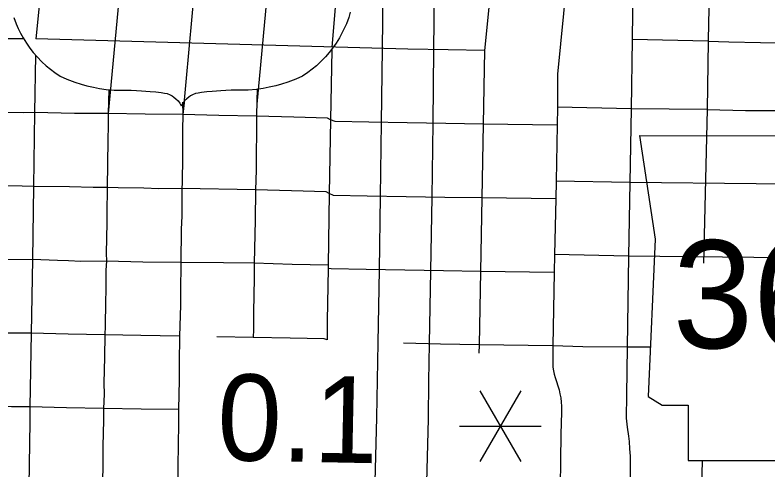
# Model space of a CAD drawing. Extents: x -19 to 366, y -4 to 359.
# Drawn here: x 154.506 to 155.203, y 189.879 to 190.301 of the extents above; entities that cross this region are included whole.
import ezdxf

# ---------------------------------------------------------------- set-up
doc = ezdxf.new("R2010")
doc.units = 0
for name, color, linetype in [('Level 15', 7, 'Continuous'), ('Level 21', 7, 'Continuous'), ('Level 22', 7, 'Continuous'), ('Level 33', 7, 'Continuous'), ('Level 48', 7, 'Continuous'), ('Level 60', 7, 'Continuous')]:
    doc.layers.add(name, color=color, linetype=linetype)

msp = doc.modelspace()

# ---------------------------------------------------------------- linework, layer by layer
at = {"layer": 'Level 15'}
for p, q in [((154.84521, 190.20102), (154.84597, 190.26917)), ((154.89332, 190.26864), (154.89256, 190.20046)), ((154.89332, 190.26864), (154.89332, 190.26864)), ((154.84435, 190.13237), (154.84521, 190.20102)), ((154.89256, 190.20042), (154.8917, 190.13177)), ((154.89256, 190.20046), (154.89256, 190.20042)), ((154.84317, 190.06439), (154.84436, 190.13248)), ((154.84436, 190.13248), (154.84435, 190.13237)), ((154.8917, 190.13166), (154.89051, 190.06356)), ((154.8917, 190.13177), (154.8917, 190.13166)), ((154.84199, 189.9969), (154.84317, 190.06439)), ((154.89051, 190.06356), (154.88933, 189.99603)), ((154.89051, 190.06356), (154.89051, 190.06356)), ((154.88933, 189.99603), (154.88933, 189.99599)), ((154.88824, 189.92652), (154.88824, 189.9262))]:
    msp.add_line(p, q, dxfattribs=at)
for points in [[(154.84597, 190.26917), (154.84655, 190.32205), (154.84706, 190.34314), (154.85077, 190.37369)], [(154.89777, 190.36798), (154.89434, 190.33971), (154.89389, 190.32122), (154.89332, 190.26864)], [(154.8409, 189.92742), (154.84132, 189.96209), (154.84199, 189.9969)], [(154.88933, 189.99599), (154.88867, 189.96135), (154.88824, 189.92652)], [(154.87863, 189.86562), (154.85315, 189.8661), (154.83938, 189.86796), (154.8409, 189.92742)], [(154.88824, 189.9262), (154.88672, 189.86717), (154.87863, 189.86562)]]:
    msp.add_lwpolyline(points, dxfattribs=at)
at = {"layer": 'Level 21'}
for p, q in [((155.08413, 190.18888), (155.09854, 190.09276)), ((155.09854, 190.09276), (155.09214, 189.94697)), ((155.09214, 189.94697), (155.10495, 189.93896)), ((155.10495, 189.93896), (155.12898, 189.93896)), ((155.12898, 189.93896), (155.12898, 189.88769)), ((155.12898, 189.88769), (155.33085, 189.88769))]:
    msp.add_line(p, q, dxfattribs=at)
msp.add_lwpolyline([(155.08413, 190.18888), (155.37226, 190.18874)], dxfattribs=at)
at = {"layer": 'Level 22'}
for points in [[(154.81624, 190.3032), (154.81474, 190.29838), (154.81257, 190.29254), (154.81071, 190.28824), (154.80855, 190.28383), (154.80617, 190.27949), (154.80308, 190.27451), (154.79989, 190.26993), (154.79681, 190.26595), (154.7933, 190.26187), (154.78876, 190.25717), (154.78492, 190.25361), (154.78096, 190.25029)], [(154.5047, 190.29838), (154.50687, 190.29254), (154.50873, 190.28824), (154.51089, 190.28383), (154.51327, 190.27949), (154.51636, 190.27451), (154.51955, 190.26993), (154.52264, 190.26595), (154.52614, 190.26187), (154.53068, 190.25717), (154.53452, 190.25361), (154.53848, 190.25029)], [(154.53848, 190.25029), (154.54259, 190.24718), (154.54753, 190.24396), (154.55374, 190.24118), (154.56099, 190.23839), (154.56692, 190.23647), (154.57225, 190.23499), (154.57828, 190.2336), (154.58393, 190.23256), (154.59002, 190.23172), (154.59768, 190.23106), (154.60355, 190.23086), (154.60856, 190.23088), (154.61344, 190.23083), (154.61833, 190.23068), (154.62296, 190.23045), (154.627, 190.23017), (154.63098, 190.22984), (154.63607, 190.22931), (154.64105, 190.22869), (154.64403, 190.22827), (154.6465, 190.22779), (154.64948, 190.22655), (154.65119, 190.22561), (154.65268, 190.22462), (154.65473, 190.22298), (154.65668, 190.22099), (154.65828, 190.21895), (154.65972, 190.21658)], [(154.78096, 190.25029), (154.77685, 190.24718), (154.77191, 190.24396), (154.76571, 190.24118), (154.75845, 190.23839), (154.75252, 190.23647), (154.7472, 190.23499), (154.74117, 190.2336), (154.73551, 190.23256), (154.72942, 190.23172), (154.72176, 190.23106), (154.7159, 190.23086), (154.71088, 190.23088), (154.706, 190.23083), (154.70112, 190.23068), (154.69649, 190.23045), (154.69245, 190.23017), (154.68847, 190.22984), (154.68338, 190.22931), (154.6784, 190.22869), (154.67541, 190.22827), (154.67294, 190.22779), (154.66996, 190.22655), (154.66825, 190.22561), (154.66676, 190.22462), (154.66471, 190.22298), (154.66276, 190.22099), (154.66116, 190.21895), (154.65972, 190.21658)]]:
    msp.add_lwpolyline(points, dxfattribs=at)
at = {"layer": 'Level 33'}
for points in [[(154.6297, 190.61124), (154.59206, 190.20925)], [(154.69733, 190.60216), (154.66115, 190.20825)], [(154.76458, 190.59302), (154.72959, 190.21802)], [(155.03866, 190.55526), (155.00801, 190.2457)], [(154.55278, 190.55249), (154.55155, 190.54217), (154.52508, 190.27845)], [(154.96715, 190.53871), (154.96728, 190.5351), (154.94047, 190.26762)], [(154.81389, 190.44867), (154.79903, 190.27086)], [(155.08875, 190.41028), (155.07903, 190.3441), (155.07856, 190.34082), (155.07791, 190.32784), (155.07734, 190.27794)], [(155.1578, 190.40124), (155.15288, 190.36861), (155.14979, 190.34592), (155.1491, 190.33905), (155.149, 190.33818), (155.1485, 190.33042), (155.14864, 190.3179), (155.14792, 190.29342), (155.14775, 190.27641)], [(154.51383, 190.27848), (154.49049, 190.27852)], [(154.86964, 190.2689), (154.52508, 190.27845)], [(155.07734, 190.27794), (155.07641, 190.21373)], [(155.14775, 190.27641), (155.07734, 190.27794)], [(155.14775, 190.27641), (155.14687, 190.21295)], [(155.14775, 190.27641), (155.16676, 190.27575), (155.19624, 190.27508), (155.21842, 190.27477)], [(154.79899, 190.26849), (154.7979, 190.20346)], [(154.9068, 190.26823), (154.86964, 190.2689)], [(154.94047, 190.26762), (154.9068, 190.26823)], [(154.94047, 190.26762), (154.93919, 190.19956)], [(154.52481, 190.26326), (154.52387, 190.2102)], [(155.00801, 190.2457), (155.00821, 190.21511)], [(154.5925, 190.23138), (154.59206, 190.20925)], [(154.72991, 190.23179), (154.72967, 190.22147), (154.72949, 190.20697)], [(154.66075, 190.21978), (154.66115, 190.20825)], [(154.66282, 190.22198), (154.66115, 190.20825)], [(155.00821, 190.21511), (155.00788, 190.19846)], [(155.07641, 190.21373), (155.00821, 190.21511)], [(155.07641, 190.21373), (155.07514, 190.14553)], [(155.14687, 190.21295), (155.07641, 190.21373)], [(155.14687, 190.21295), (155.14336, 190.07047)], [(155.14687, 190.21295), (155.18211, 190.21218), (155.21781, 190.21208)], [(154.52387, 190.2102), (154.51341, 190.20998), (154.49007, 190.21012)], [(154.52387, 190.2102), (154.52293, 190.14179)], [(154.59206, 190.20925), (154.56072, 190.20932), (154.52387, 190.2102)], [(154.59206, 190.20925), (154.59203, 190.19824), (154.59168, 190.18466), (154.59112, 190.14073)], [(154.62632, 190.20867), (154.59206, 190.20925)], [(154.66115, 190.20825), (154.62632, 190.20867)], [(154.66115, 190.20825), (154.66089, 190.1938), (154.66095, 190.1809), (154.66082, 190.16937), (154.66043, 190.14496), (154.66021, 190.13968)], [(154.69447, 190.20746), (154.66115, 190.20825)], [(154.72949, 190.20697), (154.69447, 190.20746)], [(154.72949, 190.20697), (154.72903, 190.15667), (154.72845, 190.13871)], [(154.76391, 190.20596), (154.72949, 190.20697)], [(154.7979, 190.20346), (154.79508, 190.20504), (154.76391, 190.20596)], [(154.7979, 190.20346), (154.79674, 190.13506)], [(154.83351, 190.20133), (154.80228, 190.20187), (154.7979, 190.20346)], [(154.86889, 190.20072), (154.83351, 190.20133)], [(154.90486, 190.20011), (154.86889, 190.20072)], [(154.93919, 190.19956), (154.90486, 190.20011)], [(154.93919, 190.19956), (154.93802, 190.13105)], [(155.00788, 190.19846), (154.93919, 190.19956)], [(155.00788, 190.19846), (155.00683, 190.14648)], [(154.52293, 190.14179), (154.51221, 190.14211), (154.48945, 190.14222)], [(155.00683, 190.14648), (155.00651, 190.13021)], [(155.07514, 190.14553), (155.00683, 190.14648)], [(155.07514, 190.14553), (155.07384, 190.07717)], [(155.42606, 190.14152), (155.07514, 190.14553)], [(154.52293, 190.14179), (154.52183, 190.07387)], [(154.55634, 190.14128), (154.52293, 190.14179)], [(154.59112, 190.14073), (154.57816, 190.14084), (154.55634, 190.14128)], [(154.59112, 190.14073), (154.59073, 190.11653), (154.59085, 190.10788), (154.59029, 190.07977), (154.59034, 190.07259)], [(154.62517, 190.14006), (154.60115, 190.14043), (154.59112, 190.14073)], [(154.66021, 190.13968), (154.63897, 190.1396), (154.62517, 190.14006)], [(154.66021, 190.13968), (154.66023, 190.11453), (154.65967, 190.10169), (154.65925, 190.07129)], [(154.72845, 190.13871), (154.66021, 190.13968)], [(154.72845, 190.13871), (154.72818, 190.1105), (154.72724, 190.07066)], [(154.76185, 190.13775), (154.72845, 190.13871)], [(154.79674, 190.13506), (154.79392, 190.13683), (154.76185, 190.13775)], [(154.79674, 190.13506), (154.79565, 190.06865)], [(154.83196, 190.13273), (154.8007, 190.1333), (154.79674, 190.13506)], [(154.86803, 190.13207), (154.83196, 190.13273)], [(154.90383, 190.13147), (154.86803, 190.13207)], [(154.93802, 190.13105), (154.90383, 190.13147)], [(154.93802, 190.13105), (154.93686, 190.06277)], [(155.00651, 190.13021), (154.93802, 190.13105)], [(155.00651, 190.13021), (155.00547, 190.07852)], [(154.52183, 190.07387), (154.49869, 190.07381), (154.49059, 190.07406), (154.48649, 190.07401)], [(154.52183, 190.07387), (154.52079, 190.00577)], [(154.5554, 190.07273), (154.5452, 190.07318), (154.52183, 190.07387)], [(154.59034, 190.07259), (154.56655, 190.07225), (154.5554, 190.07273)], [(154.59034, 190.07259), (154.58971, 190.06423), (154.58981, 190.04595), (154.58948, 190.03464), (154.58916, 190.01207), (154.58888, 190.00424)], [(154.624, 190.07164), (154.59034, 190.07259)], [(155.00547, 190.07852), (155.00514, 190.06209)], [(155.07384, 190.07717), (155.00547, 190.07852)], [(155.07384, 190.07717), (155.07269, 189.99276)], [(155.39301, 190.07376), (155.07384, 190.07717)], [(154.65925, 190.07129), (154.624, 190.07164)], [(154.65925, 190.07129), (154.65891, 190.0439), (154.65899, 190.03156), (154.65811, 190.0031)], [(154.72724, 190.07066), (154.69884, 190.0708), (154.65925, 190.07129)], [(154.72724, 190.07066), (154.72723, 190.05681), (154.72668, 190.02509), (154.72666, 190.00911), (154.72627, 190.0018)], [(154.76247, 190.06944), (154.72724, 190.07066)], [(154.79565, 190.06865), (154.76247, 190.06944)], [(154.7956, 190.0657), (154.7948, 190.01702), (154.79469, 189.99943)], [(154.79565, 190.06865), (154.7956, 190.0657)], [(154.83106, 190.06468), (154.79854, 190.06532), (154.7956, 190.0657)], [(154.86684, 190.06397), (154.83106, 190.06468)], [(154.9025, 190.06336), (154.86684, 190.06397)], [(154.93686, 190.06277), (154.9025, 190.06336)], [(154.93686, 190.06277), (154.9357, 189.9948)], [(155.00514, 190.06209), (154.93686, 190.06277)], [(155.00514, 190.06209), (155.00378, 189.99409)], [(154.52079, 190.00577), (154.4937, 190.00569), (154.48642, 190.00582)], [(154.52079, 190.00577), (154.51957, 189.93732)], [(154.55487, 190.00487), (154.52079, 190.00577)], [(154.58888, 190.00424), (154.55487, 190.00487)], [(154.58888, 190.00424), (154.58863, 189.98336), (154.58806, 189.95943), (154.58821, 189.94904), (154.58774, 189.93605)], [(154.6222, 190.00354), (154.58888, 190.00424)], [(154.65811, 190.0031), (154.6222, 190.00354)], [(154.65811, 190.0031), (154.65765, 189.97837), (154.65767, 189.96244), (154.65726, 189.93512)], [(154.72627, 190.0018), (154.69252, 190.00245)], [(154.76051, 190.00109), (154.72627, 190.0018)], [(154.79469, 189.99943), (154.79193, 190.00059), (154.76051, 190.00109)], [(154.9357, 189.9948), (154.8997, 189.99551), (154.86566, 189.99645)], [(154.9357, 189.9948), (154.93526, 189.98723)], [(155.00378, 189.99409), (154.9357, 189.9948)], [(155.00378, 189.99409), (155.00374, 189.97741), (155.00395, 189.97416), (155.00438, 189.97093), (155.00504, 189.96774), (155.00587, 189.96459), (155.0096, 189.9533), (155.01042, 189.9495), (155.01108, 189.94567), (155.01153, 189.94181), (155.01178, 189.93793), (155.01185, 189.93405), (155.01182, 189.93261), (155.01125, 189.91221), (155.01031, 189.8392)], [(155.07269, 189.99276), (155.03147, 189.99317), (155.00378, 189.99409)], [(155.07269, 189.99276), (155.07209, 189.94869)], [(155.09414, 189.99263), (155.07269, 189.99276)], [(155.07209, 189.94869), (155.0718, 189.92692), (155.07266, 189.91864), (155.07385, 189.9104), (155.0744, 189.90544), (155.07473, 189.89859), (155.07538, 189.89176), (155.07543, 189.86155), (155.07365, 189.83795)], [(154.51957, 189.93732), (154.50251, 189.9374), (154.48585, 189.93783)], [(154.51957, 189.93732), (154.5195, 189.92363), (154.51847, 189.86386), (154.51871, 189.84945)], [(154.55346, 189.93658), (154.51957, 189.93732)], [(154.58774, 189.93605), (154.55346, 189.93658)], [(154.58774, 189.93605), (154.58774, 189.92516), (154.5872, 189.90106), (154.58662, 189.85077), (154.58794, 189.84786)], [(154.62251, 189.93536), (154.58774, 189.93605)], [(154.65726, 189.93512), (154.62251, 189.93536)], [(154.65726, 189.93512), (154.65725, 189.92442), (154.65687, 189.89969), (154.65648, 189.88508), (154.65642, 189.86886), (154.65595, 189.84985), (154.65657, 189.84634)], [(155.14209, 189.88769), (155.14077, 189.83706)]]:
    msp.add_lwpolyline(points, dxfattribs=at)
at = {"layer": 'Level 48'}
for p, q in [((154.97408, 189.95242), (154.9362, 189.88681)), ((154.9362, 189.95242), (154.97408, 189.88681)), ((154.91726, 189.91962), (154.99302, 189.91962))]:
    msp.add_line(p, q, dxfattribs=at)
at = {"layer": 'Level 60'}
for points in [[(156.50946, 189.3937), (156.44759, 191.65634), (156.2114, 200.27623), (155.97446, 208.89626), (155.73678, 217.51643), (155.49836, 226.13674), (155.2592, 234.75719), (155.01929, 243.37778), (154.77865, 251.9985), (154.53727, 260.61937), (154.29515, 269.24038), (154.0523, 277.86152), (153.80871, 286.48281), (153.56438, 295.10424), (153.31933, 303.72581), (153.07354, 312.34752), (152.82702, 320.96938), (152.57978, 329.59137), (152.3318, 338.21351), (152.0831, 346.83579)], [(0, 189.51617), (7.11214, 189.52059), (14.22427, 189.53386), (21.33637, 189.55597), (28.44845, 189.58693), (35.56048, 189.62672), (42.67245, 189.67537), (49.78436, 189.73285), (56.89619, 189.79918), (64.00793, 189.87436), (71.11958, 189.95838), (78.23111, 190.05124), (85.34253, 190.15294), (92.45381, 190.26349), (99.56495, 190.38288), (106.67593, 190.51112), (113.78675, 190.6482), (120.89739, 190.79412), (128.00785, 190.94888), (135.11811, 191.11248), (142.22816, 191.28493), (149.33799, 191.46621), (156.44759, 191.65634), (163.55694, 191.85531), (170.66605, 192.06312), (177.77489, 192.27977), (184.88345, 192.50526), (191.99173, 192.73959), (199.09971, 192.98276), (206.20739, 193.23477), (213.31474, 193.49561), (220.42177, 193.7653), (227.52845, 194.04382), (234.63479, 194.33118), (241.74076, 194.62738), (248.84635, 194.93241), (255.95157, 195.24628), (263.05638, 195.56898), (270.16079, 195.90052), (277.26478, 196.24089), (284.36834, 196.5901), (291.47147, 196.94814), (298.57414, 197.31501), (305.67635, 197.69072), (312.77809, 198.07525), (319.87934, 198.46862), (326.9801, 198.87082), (334.08035, 199.28185), (341.18009, 199.7017)], [(0, 180.89994), (7.12284, 180.90436), (14.24566, 180.9176), (21.36847, 180.93968), (28.49124, 180.97058), (35.61397, 181.01031), (42.73664, 181.05888), (49.85925, 181.11627), (56.98178, 181.18249), (64.10422, 181.25754), (71.22656, 181.34142), (78.3488, 181.43413), (85.47091, 181.53567), (92.5929, 181.64603), (99.71474, 181.76523), (106.83643, 181.89325), (113.95795, 182.0301), (121.0793, 182.17578), (128.20046, 182.33029), (135.32143, 182.49362), (142.44218, 182.66579), (149.56272, 182.84677), (156.68303, 183.03659), (163.8031, 183.23523), (170.92291, 183.4427), (178.04247, 183.65899), (185.16175, 183.88411), (192.28074, 184.11805), (199.39944, 184.36082), (206.51784, 184.61242), (213.63591, 184.87283), (220.75366, 185.14207), (227.87107, 185.42014), (234.98813, 185.70702), (242.10483, 186.00273), (249.22115, 186.30726), (256.33709, 186.62061), (263.45264, 186.94279), (270.56779, 187.27378), (277.68251, 187.61359), (284.79682, 187.96222), (291.91068, 188.31967), (299.02409, 188.68594), (306.13705, 189.06103), (313.24954, 189.44494), (320.36154, 189.83766), (327.47305, 190.23919), (334.58406, 190.64954), (341.69455, 191.06871)]]:
    msp.add_spline(points, degree=3, dxfattribs=at)

# ---------------------------------------------------------------- texts
at = {"layer": 'Level 21'}
msp.add_text('365', height=0.1, dxfattribs=at).set_placement((155.11484, 189.99179))
at = {"layer": 'Level 48'}
msp.add_text('0.1', height=0.08, rotation=358.8492, dxfattribs=at).set_placement((154.69248, 189.88811))

doc.saveas('drawing.dxf')
